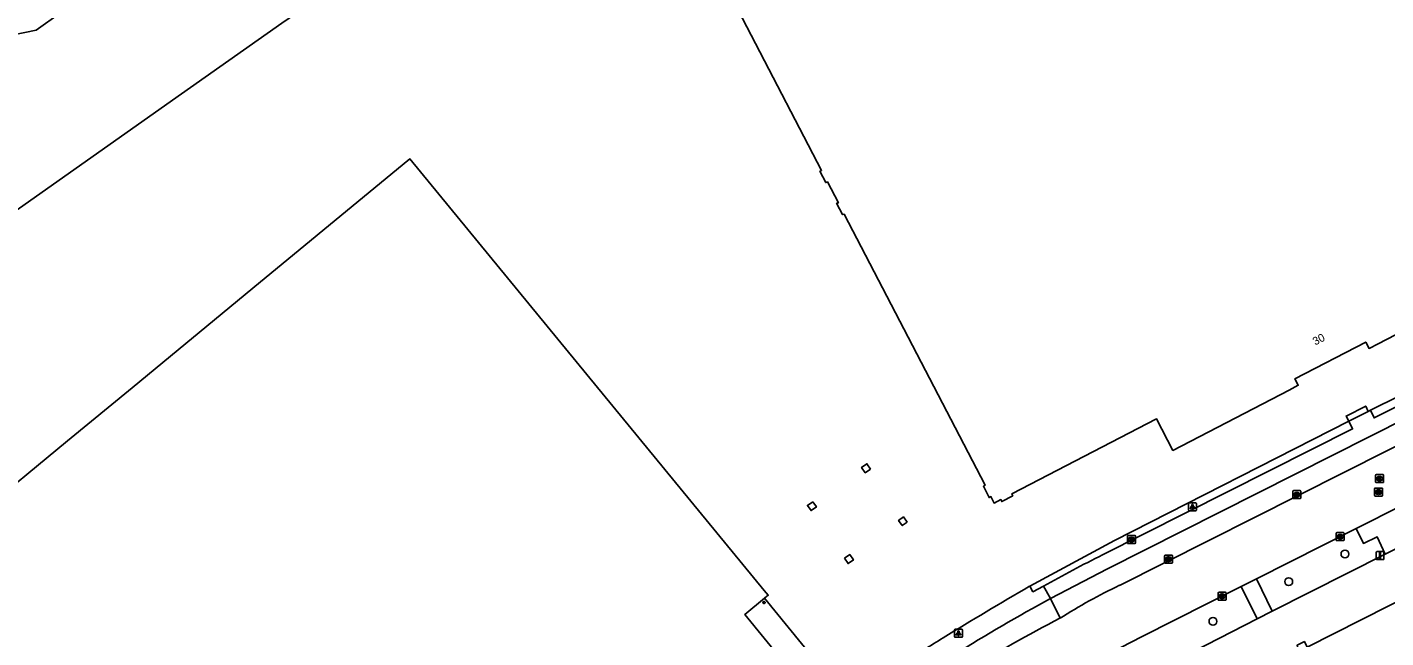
# Model space of a CAD drawing. Extents: x 156651 to 158072, y 387631 to 388990.
# Drawn here: x 156930.1 to 157099.8, y 388262.4 to 388338.7 of the extents above; entities that cross this region are included whole.
import ezdxf

# ---------------------------------------------------------------- set-up
doc = ezdxf.new("R2010")
doc.units = 0
for name, color, linetype in [('IMGEO_Berm_groen', 7, 'Continuous'), ('IMGEO_Boom', 7, 'Continuous'), ('IMGEO_Brandkraan', 7, 'Continuous'), ('IMGEO_Groenvoorziening', 7, 'Continuous'), ('IMGEO_Hek', 7, 'Continuous'), ('IMGEO_Hoogspanningsmast', 7, 'Continuous'), ('IMGEO_Kolk', 7, 'Continuous'), ('IMGEO_Lichtpunt', 7, 'Continuous'), ('IMGEO_Muur', 7, 'Continuous'), ('IMGEO_Pand', 7, 'Continuous'), ('IMGEO_Pand_nummerreeks', 7, 'Continuous'), ('IMGEO_Pand_overbouw', 7, 'Continuous'), ('IMGEO_Rijbaan_lokaal_gesloten', 7, 'Continuous'), ('IMGEO_Rijbaan_lokaal_open', 7, 'Continuous'), ('IMGEO_Rioolput', 7, 'Continuous'), ('IMGEO_Verkeersbordpaal', 7, 'Continuous'), ('IMGEO_Voetpad_open', 7, 'Continuous')]:
    doc.layers.add(name, color=color, linetype=linetype)

msp = doc.modelspace()

# ---------------------------------------------------------------- linework, layer by layer
at = {"layer": 'IMGEO_Berm_groen'}
for points in [[(157085.63, 388265.74), (157099.73, 388272.88)], [(157064.77, 388255.04), (157083.75, 388264.78)]]:
    msp.add_lwpolyline(points, dxfattribs=at)
at = {"layer": 'IMGEO_Boom'}
for centre in [(157094.7, 388272.88), (157087.68, 388269.43), (157078.21, 388264.47)]:
    msp.add_circle(centre, 0.489, dxfattribs=at)
at = {"layer": 'IMGEO_Brandkraan'}
for p, q in [((157067.54, 388274.27), (157067.54, 388275.12)), ((157067.61, 388275.19), (157068.46, 388275.19)), ((157068.02, 388274.97), (157068.05, 388274.97)), ((157068.54, 388275.12), (157068.54, 388274.27)), ((157068.46, 388274.19), (157067.61, 388274.19)), ((157068.05, 388274.41), (157068.02, 388274.41))]:
    msp.add_line(p, q, dxfattribs=at)
for points in [[(157067.54, 388274.27), (157067.54, 388275.12)], [(157067.61, 388275.19), (157068.46, 388275.19)], [(157067.88, 388274.89), (157067.88, 388274.49), (157068.1, 388274.49)], [(157068.12, 388274.89), (157067.88, 388274.89)], [(157068.06, 388274.81), (157068.01, 388274.81), (157068.01, 388274.73)], [(157068.01, 388274.73), (157068.06, 388274.73)], [(157068.07, 388274.66), (157068.01, 388274.66), (157068.01, 388274.58)], [(157068.01, 388274.58), (157068.07, 388274.58)], [(157068.54, 388275.12), (157068.54, 388274.27)], [(157068.46, 388274.19), (157067.61, 388274.19)]]:
    msp.add_lwpolyline(points, dxfattribs=at)
for centre, radius, start, end in [((157067.61, 388275.12), 0.0765, 91.552, 178.448), ((157067.61, 388275.12), 0.0765, 91.552, 178.448), ((157068.06, 388274.77), 0.0379, 267.8285, 90.9355), ((157068.07, 388274.62), 0.0404, 269.8759, 90.5077), ((157068.12, 388274.75), 0.145, 59.4692, 91.5367), ((157068.14, 388274.79), 0.0922, 285.5137, 58.1501), ((157068.15, 388274.6), 0.105, 301.3115, 78.989), ((157068.46, 388275.12), 0.0765, 1.552, 88.448), ((157068.46, 388275.12), 0.0765, 1.552, 88.448), ((157067.61, 388274.27), 0.0765, 181.552, 268.448), ((157067.61, 388274.27), 0.0765, 181.552, 268.448), ((157068.1, 388274.74), 0.251, 268.6676, 293.5347), ((157068.46, 388274.27), 0.0765, 271.552, 358.448), ((157068.46, 388274.27), 0.0765, 271.552, 358.448)]:
    msp.add_arc(centre, radius, start, end, dxfattribs=at)
for centre, major_axis, ratio, start_param, end_param in [((157068.02, 388274.69), (-0.387, 0.002), 0.722429, 4.712389, 7.853982), ((157068.05, 388274.69), (-0.39, 0.002), 0.717154, 1.570796, 4.712389)]:
    msp.add_ellipse(centre, major_axis=major_axis, ratio=ratio, start_param=start_param, end_param=end_param, dxfattribs=at)
at = {"layer": 'IMGEO_Groenvoorziening'}
for points in [[(156865.15, 388270.87), (156882.49, 388283.2), (156947.52, 388329.05), (156961.89, 388339.16), (156969.37, 388344.28), (156978.86, 388351.25), (156984.42, 388354.41), (157034.33, 388380.44), (157049.06, 388388.29), (157064.03, 388395.89), (157078.36, 388403.52), (157095.1, 388412.16), (157109.23, 388419.11), (157109.33, 388419.03), (157109.47, 388419.11), (157130.07, 388429.76), (157152.82, 388441.83)], [(156937.31, 388342.69), (156931.22, 388338.28), (156926.76, 388337.4)], [(157097.88, 388290.83), (157119.29, 388301.44)], [(157055.32, 388268.86), (157065.93, 388274.59), (157095.17, 388289.46)]]:
    msp.add_lwpolyline(points, dxfattribs=at)
at = {"layer": 'IMGEO_Hek'}
for points in [[(157121.59, 388302.59), (157119.29, 388301.44), (157097.88, 388290.83)], [(157097.61, 388290.7), (157095.17, 388289.46)], [(157097.88, 388290.83), (157097.61, 388290.7)], [(157095.17, 388289.46), (157065.93, 388274.59), (157055.32, 388268.86)]]:
    msp.add_lwpolyline(points, dxfattribs=at)
at = {"layer": 'IMGEO_Hoogspanningsmast'}
for points in [[(157035.45, 388283.49), (157034.99, 388284.15), (157034.33, 388283.69), (157034.79, 388283.03), (157035.45, 388283.49)], [(157028.22, 388279.41), (157027.56, 388278.95), (157028.02, 388278.3), (157028.68, 388278.76), (157028.22, 388279.41)], [(157040.02, 388276.85), (157039.56, 388277.51), (157038.95, 388277.08), (157039.41, 388276.43), (157040.02, 388276.85)], [(157032.18, 388272.35), (157032.64, 388271.69), (157033.3, 388272.15), (157032.84, 388272.81), (157032.18, 388272.35)]]:
    msp.add_lwpolyline(points, dxfattribs=at)
at = {"layer": 'IMGEO_Kolk'}
for p, q in [((157088.19, 388279.87), (157088.19, 388280.72)), ((157088.26, 388280.8), (157089.12, 388280.8)), ((157089.12, 388279.8), (157088.26, 388279.8)), ((157088.68, 388280.58), (157088.7, 388280.58)), ((157088.7, 388280.02), (157088.68, 388280.02)), ((157089.19, 388280.72), (157089.19, 388279.87)), ((157093.6, 388274.62), (157093.6, 388275.48)), ((157093.68, 388275.55), (157094.53, 388275.55)), ((157094.53, 388274.55), (157093.68, 388274.55)), ((157094.09, 388275.33), (157094.12, 388275.33)), ((157094.11, 388274.77), (157094.09, 388274.77)), ((157094.61, 388275.48), (157094.61, 388274.62)), ((157072.18, 388271.81), (157072.18, 388272.67)), ((157072.25, 388272.74), (157073.1, 388272.74)), ((157073.1, 388271.74), (157072.25, 388271.74)), ((157072.66, 388272.52), (157072.69, 388272.52)), ((157072.69, 388271.96), (157072.66, 388271.96)), ((157073.18, 388272.67), (157073.18, 388271.81)), ((157078.85, 388267.18), (157078.85, 388268.04)), ((157078.93, 388268.11), (157079.78, 388268.11)), ((157079.34, 388267.89), (157079.37, 388267.89)), ((157079.85, 388268.04), (157079.85, 388267.18)), ((157079.78, 388267.11), (157078.93, 388267.11)), ((157079.36, 388267.33), (157079.34, 388267.33))]:
    msp.add_line(p, q, dxfattribs=at)
for points in [[(157088.19, 388279.87), (157088.19, 388280.72)], [(157088.26, 388280.8), (157089.12, 388280.8)], [(157089.12, 388279.8), (157088.26, 388279.8)], [(157088.51, 388280.5), (157088.63, 388280.5), (157088.63, 388280.35), (157088.76, 388280.5), (157088.93, 388280.5), (157088.78, 388280.35), (157088.93, 388280.1), (157088.78, 388280.1), (157088.7, 388280.26), (157088.63, 388280.19), (157088.63, 388280.1), (157088.51, 388280.1), (157088.51, 388280.5)], [(157089.19, 388280.72), (157089.19, 388279.87)], [(157093.6, 388274.62), (157093.6, 388275.48)], [(157093.68, 388275.55), (157094.53, 388275.55)], [(157094.53, 388274.55), (157093.68, 388274.55)], [(157093.92, 388275.25), (157094.05, 388275.25), (157094.05, 388275.1), (157094.18, 388275.25), (157094.34, 388275.25), (157094.2, 388275.1), (157094.35, 388274.85), (157094.2, 388274.85), (157094.11, 388275.01), (157094.05, 388274.95), (157094.05, 388274.85), (157093.92, 388274.85), (157093.92, 388275.25)], [(157094.61, 388275.48), (157094.61, 388274.62)], [(157072.18, 388271.81), (157072.18, 388272.67)], [(157072.25, 388272.74), (157073.1, 388272.74)], [(157073.1, 388271.74), (157072.25, 388271.74)], [(157072.5, 388272.44), (157072.62, 388272.44), (157072.62, 388272.29), (157072.75, 388272.44), (157072.91, 388272.44), (157072.77, 388272.29), (157072.92, 388272.04), (157072.77, 388272.04), (157072.68, 388272.2), (157072.62, 388272.14), (157072.62, 388272.04), (157072.5, 388272.04), (157072.5, 388272.44)], [(157073.18, 388272.67), (157073.18, 388271.81)], [(157078.85, 388267.18), (157078.85, 388268.04)], [(157078.93, 388268.11), (157079.78, 388268.11)], [(157079.17, 388267.81), (157079.3, 388267.81), (157079.3, 388267.66), (157079.43, 388267.81), (157079.59, 388267.81), (157079.45, 388267.66), (157079.6, 388267.41), (157079.45, 388267.41), (157079.36, 388267.57), (157079.3, 388267.51), (157079.3, 388267.41), (157079.17, 388267.41), (157079.17, 388267.81)], [(157079.85, 388268.04), (157079.85, 388267.18)], [(157079.78, 388267.11), (157078.93, 388267.11)]]:
    msp.add_lwpolyline(points, dxfattribs=at)
for centre, start, end in [((157088.27, 388280.72), 91.552, 178.448), ((157088.27, 388280.72), 91.552, 178.448), ((157088.27, 388279.87), 181.552, 268.448), ((157088.27, 388279.87), 181.552, 268.448), ((157089.11, 388280.72), 1.552, 88.448), ((157089.11, 388280.72), 1.552, 88.448), ((157089.11, 388279.87), 271.552, 358.448), ((157089.11, 388279.87), 271.552, 358.448), ((157093.68, 388275.47), 91.552, 178.448), ((157093.68, 388275.47), 91.552, 178.448), ((157093.68, 388274.63), 181.552, 268.448), ((157093.68, 388274.63), 181.552, 268.448), ((157094.53, 388275.47), 1.552, 88.448), ((157094.53, 388275.47), 1.552, 88.448), ((157094.53, 388274.63), 271.552, 358.448), ((157094.53, 388274.63), 271.552, 358.448), ((157072.25, 388272.66), 91.552, 178.448), ((157072.25, 388272.66), 91.552, 178.448), ((157072.25, 388271.82), 181.552, 268.448), ((157072.25, 388271.82), 181.552, 268.448), ((157073.1, 388272.66), 1.552, 88.448), ((157073.1, 388272.66), 1.552, 88.448), ((157073.1, 388271.82), 271.552, 358.448), ((157073.1, 388271.82), 271.552, 358.448), ((157078.93, 388268.03), 91.552, 178.448), ((157078.93, 388268.03), 91.552, 178.448), ((157079.78, 388268.03), 1.552, 88.448), ((157079.78, 388268.03), 1.552, 88.448), ((157078.93, 388267.18), 181.552, 268.448), ((157078.93, 388267.18), 181.552, 268.448), ((157079.78, 388267.18), 271.552, 358.448), ((157079.78, 388267.18), 271.552, 358.448)]:
    msp.add_arc(centre, 0.0765, start, end, dxfattribs=at)
for centre, major_axis, ratio, start_param, end_param in [((157088.68, 388280.3), (-0.387, 0.002), 0.722429, 4.712389, 7.853982), ((157088.7, 388280.3), (-0.39, 0.002), 0.717154, 1.570796, 4.712389), ((157094.09, 388275.05), (-0.387, 0.002), 0.722429, 4.712389, 7.853982), ((157094.12, 388275.05), (-0.39, 0.002), 0.717154, 1.570796, 4.712389), ((157072.66, 388272.24), (-0.387, 0.002), 0.722429, 4.712389, 7.853982), ((157072.69, 388272.24), (-0.39, 0.002), 0.717154, 1.570796, 4.712389), ((157079.34, 388267.61), (-0.387, 0.002), 0.722429, 4.712389, 7.853982), ((157079.36, 388267.61), (-0.39, 0.002), 0.717154, 1.570796, 4.712389)]:
    msp.add_ellipse(centre, major_axis=major_axis, ratio=ratio, start_param=start_param, end_param=end_param, dxfattribs=at)
at = {"layer": 'IMGEO_Lichtpunt'}
for p, q in [((157075.16, 388279.17), (157075.16, 388278.37)), ((157075.16, 388279.17), (157075.16, 388278.37)), ((157076.07, 388279.27), (157075.26, 388279.27)), ((157076.07, 388279.27), (157075.26, 388279.27)), ((157075.26, 388278.27), (157076.07, 388278.27)), ((157075.26, 388278.27), (157076.07, 388278.27)), ((157076.16, 388278.37), (157076.16, 388279.17)), ((157076.16, 388278.37), (157076.16, 388279.17)), ((157045.93, 388263.39), (157045.93, 388262.58)), ((157045.93, 388263.39), (157045.93, 388262.58)), ((157046.83, 388263.48), (157046.02, 388263.48)), ((157046.83, 388263.48), (157046.02, 388263.48)), ((157046.92, 388262.58), (157046.92, 388263.39)), ((157046.92, 388262.58), (157046.92, 388263.39)), ((157046.02, 388262.49), (157046.83, 388262.49)), ((157046.02, 388262.49), (157046.83, 388262.49))]:
    msp.add_line(p, q, dxfattribs=at)
for points in [[(157075.54, 388278.84), (157075.58, 388278.81), (157075.39, 388278.55), (157075.35, 388278.57), (157075.54, 388278.84)], [(157075.64, 388278.79), (157075.69, 388278.79), (157075.69, 388278.47), (157075.64, 388278.47), (157075.64, 388278.79)], [(157075.75, 388278.81), (157075.79, 388278.84), (157075.98, 388278.57), (157075.94, 388278.55), (157075.75, 388278.81)], [(157046.3, 388263.05), (157046.34, 388263.03), (157046.15, 388262.76), (157046.11, 388262.79), (157046.3, 388263.05)], [(157046.4, 388263.01), (157046.45, 388263.01), (157046.45, 388262.68), (157046.4, 388262.68), (157046.4, 388263.01)], [(157046.51, 388263.03), (157046.55, 388263.05), (157046.74, 388262.79), (157046.7, 388262.76), (157046.51, 388263.03)]]:
    msp.add_lwpolyline(points, dxfattribs=at)
for centre in [(157075.66, 388278.97), (157046.43, 388263.19)]:
    msp.add_circle(centre, 0.0994, dxfattribs=at)
for centre, start, end in [((157075.26, 388279.17), 90, 180), ((157075.26, 388279.17), 90, 180), ((157075.26, 388278.37), 180, 270), ((157075.26, 388278.37), 180, 270), ((157076.07, 388279.17), 0, 90), ((157076.07, 388279.17), 0, 90), ((157076.07, 388278.37), 270, 0), ((157076.07, 388278.37), 270, 360), ((157046.02, 388263.39), 90, 180), ((157046.02, 388263.39), 90, 180), ((157046.83, 388263.39), 0, 90), ((157046.83, 388263.39), 0, 90), ((157046.02, 388262.58), 180, 270), ((157046.02, 388262.58), 180, 270), ((157046.83, 388262.58), 270, 0), ((157046.83, 388262.58), 270, 360)]:
    msp.add_arc(centre, 0.0946, start, end, dxfattribs=at)
at = {"layer": 'IMGEO_Muur'}
msp.add_lwpolyline([(157109.47, 388419.11), (157109.33, 388419.03), (157109.23, 388419.11), (157095.1, 388412.16), (157078.36, 388403.52), (157064.03, 388395.89), (157049.06, 388388.29), (157034.33, 388380.44), (156984.42, 388354.41), (156978.86, 388351.25), (156969.37, 388344.28), (156961.89, 388339.16), (156947.52, 388329.05), (156882.49, 388283.2), (156865.15, 388270.87)], dxfattribs=at)
at = {"layer": 'IMGEO_Pand'}
for points in [[(157113.39, 388306.68), (157098.86, 388299.14), (157097.71, 388298.55), (157097.3, 388299.35), (157088.46, 388294.76), (157088.87, 388293.95), (157087.72, 388293.36), (157073.21, 388285.81), (157071.15, 388289.77), (157053.09, 388280.39), (157053.2, 388280.16), (157051.83, 388279.44), (157051.72, 388279.67), (157050.88, 388279.24), (157050.47, 388280.06), (157050.25, 388279.93), (157049.54, 388281.34), (157049.76, 388281.46), (157032.13, 388315.33), (157031.92, 388315.27), (157031.2, 388316.68), (157031.42, 388316.73), (157030.06, 388319.36), (157029.84, 388319.27), (157029.12, 388320.68), (157029.32, 388320.78), (157011.76, 388354.6)], [(156923.71, 388277.62), (156935.12, 388287.02), (156943.19, 388293.65), (156958.27, 388306.07), (156966.34, 388312.7), (156977.91, 388322.23), (157000, 388295.32)], [(157000, 388295.32), (157019.48, 388271.59), (157022.17, 388268.32), (157022.66, 388267.73), (157022.24, 388267.39), (157022.18, 388267.35), (157019.73, 388265.32), (157024.95, 388258.96), (157014.09, 388250), (157000, 388238.39), (156988.35, 388228.79), (156985.96, 388226.83), (156985.58, 388226.5)], [(157113.32, 388264.95), (157106.8, 388261.68), (157103.55, 388268.11), (157089.99, 388261.26), (157089.63, 388261.95), (157088.74, 388261.5), (157088.9, 388260.7), (157085.93, 388259.25), (157085.37, 388259.79), (157084.48, 388259.33), (157084.8, 388258.65), (157072.86, 388252.59), (157074.17, 388250), (157076.09, 388246.18), (157074.56, 388245.32), (157077.42, 388241.22), (157095.54, 388215.31), (157134.3, 388234.97)]]:
    msp.add_lwpolyline(points, dxfattribs=at)
for radius, start, end in [(0.136, 22.0452, 321.223), (0.139, 321.9005, 21.3678)]:
    msp.add_arc((157022.14, 388266.83), radius, start, end, dxfattribs=at)
at = {"layer": 'IMGEO_Pand_overbouw'}
msp.add_lwpolyline([(157022.18, 388267.35), (157019.73, 388265.32), (157024.95, 388258.96), (157014.09, 388250), (157000, 388238.39), (156988.35, 388228.79), (156989.02, 388227.99), (157028.11, 388260.12)], close=True, dxfattribs=at)
at = {"layer": 'IMGEO_Rijbaan_lokaal_gesloten'}
for points in [[(157122.4, 388297.11), (157066.55, 388268.97)], [(157096.1, 388276.06), (157113.04, 388284.61)], [(157083.65, 388269.77), (157096.1, 388276.06)], [(157081.72, 388268.81), (157083.65, 388269.77)], [(157064.31, 388259.96), (157069.27, 388262.52), (157081.72, 388268.81)]]:
    msp.add_lwpolyline(points, dxfattribs=at)
for centre, radius, start, end in [((157097.38, 388204.46), 71.5, 115.5417, 122.3581), ((157141.88, 388104.8), 180.2, 117.345, 121.6203)]:
    msp.add_arc(centre, radius, start, end, dxfattribs=at)
at = {"layer": 'IMGEO_Rijbaan_lokaal_open'}
for points in [[(157099.73, 388272.88), (157113.57, 388279.87)], [(157099.73, 388272.88), (157098.71, 388275.04), (157097, 388274.2), (157096.1, 388276.06)]]:
    msp.add_lwpolyline(points, dxfattribs=at)
at = {"layer": 'IMGEO_Rioolput'}
for p, q in [((157098.53, 388281.87), (157098.53, 388282.73)), ((157098.6, 388282.8), (157099.46, 388282.8)), ((157099.46, 388281.8), (157098.6, 388281.8)), ((157099.04, 388282.02), (157099.01, 388282.02)), ((157099.02, 388282.58), (157099.04, 388282.58)), ((157099.53, 388282.73), (157099.53, 388281.87)), ((157098.39, 388280.19), (157098.39, 388281.04)), ((157098.47, 388281.11), (157099.32, 388281.11)), ((157099.32, 388280.11), (157098.47, 388280.11)), ((157098.88, 388280.89), (157098.91, 388280.89)), ((157098.9, 388280.33), (157098.88, 388280.33)), ((157099.4, 388281.04), (157099.4, 388280.19))]:
    msp.add_line(p, q, dxfattribs=at)
for points in [[(157098.53, 388281.87), (157098.53, 388282.73)], [(157098.6, 388282.8), (157099.46, 388282.8)], [(157099.46, 388281.8), (157098.6, 388281.8)], [(157099.12, 388282.5), (157098.86, 388282.5), (157098.86, 388282.1)], [(157098.86, 388282.1), (157098.99, 388282.1), (157098.99, 388282.26), (157099, 388282.26)], [(157099.04, 388282.42), (157098.99, 388282.42), (157098.99, 388282.34)], [(157098.99, 388282.34), (157099.04, 388282.34)], [(157099.05, 388282.23), (157099.12, 388282.1), (157099.26, 388282.1), (157099.19, 388282.23)], [(157099.53, 388282.73), (157099.53, 388281.87)], [(157098.39, 388280.19), (157098.39, 388281.04)], [(157098.47, 388281.11), (157099.32, 388281.11)], [(157099.32, 388280.11), (157098.47, 388280.11)], [(157098.98, 388280.81), (157098.73, 388280.81), (157098.73, 388280.41)], [(157098.73, 388280.41), (157098.86, 388280.41), (157098.86, 388280.58), (157098.87, 388280.58)], [(157098.91, 388280.73), (157098.86, 388280.73), (157098.86, 388280.65)], [(157098.86, 388280.65), (157098.91, 388280.65)], [(157098.91, 388280.55), (157098.98, 388280.41), (157099.12, 388280.41), (157099.06, 388280.54)], [(157099.4, 388281.04), (157099.4, 388280.19)]]:
    msp.add_lwpolyline(points, dxfattribs=at)
for centre, radius, start, end in [((157098.6, 388282.72), 0.0765, 91.552, 178.448), ((157098.6, 388282.72), 0.0765, 91.552, 178.448), ((157098.6, 388281.87), 0.0765, 181.552, 268.448), ((157098.6, 388281.87), 0.0765, 181.552, 268.448), ((157099, 388282.21), 0.0533, 26.0293, 88.6989), ((157099.05, 388282.32), 0.0964, 77.0061, 93.1865), ((157099.03, 388282.53), 0.19, 274.7715, 282.9687), ((157099.06, 388282.38), 0.0378, 276.6634, 79.6772), ((157099.12, 388282.39), 0.109, 350.3612, 89.416), ((157099.11, 388282.39), 0.112, 277.5842, 350.9817), ((157099.1, 388282.17), 0.108, 29.5134, 73.7905), ((157099.45, 388282.72), 0.0765, 1.552, 88.448), ((157099.45, 388282.72), 0.0765, 1.552, 88.448), ((157099.45, 388281.87), 0.0765, 271.552, 358.448), ((157099.45, 388281.87), 0.0765, 271.552, 358.448), ((157098.47, 388281.04), 0.0765, 91.552, 178.448), ((157098.47, 388281.04), 0.0765, 91.552, 178.448), ((157098.47, 388280.19), 0.0765, 181.552, 268.448), ((157098.47, 388280.19), 0.0765, 181.552, 268.448), ((157098.86, 388280.52), 0.0533, 26.0293, 88.6989), ((157098.91, 388280.64), 0.0964, 77.0061, 93.1865), ((157098.89, 388280.84), 0.19, 274.7715, 282.9687), ((157098.93, 388280.69), 0.0378, 276.6634, 79.6772), ((157098.98, 388280.7), 0.109, 350.3612, 89.416), ((157098.98, 388280.7), 0.112, 277.5842, 350.9817), ((157098.96, 388280.49), 0.108, 29.5134, 73.7905), ((157099.32, 388281.04), 0.0765, 1.552, 88.448), ((157099.32, 388281.04), 0.0765, 1.552, 88.448), ((157099.32, 388280.19), 0.0765, 271.552, 358.448), ((157099.32, 388280.19), 0.0765, 271.552, 358.448)]:
    msp.add_arc(centre, radius, start, end, dxfattribs=at)
for centre, major_axis, ratio, start_param, end_param in [((157099.01, 388282.3), (-0.387, 0.002), 0.722429, 4.712389, 7.853982), ((157099.04, 388282.3), (-0.39, 0.002), 0.717154, 1.570796, 4.712389), ((157098.88, 388280.61), (-0.387, 0.002), 0.722429, 4.712389, 7.853982), ((157098.91, 388280.61), (-0.39, 0.002), 0.717154, 1.570796, 4.712389)]:
    msp.add_ellipse(centre, major_axis=major_axis, ratio=ratio, start_param=start_param, end_param=end_param, dxfattribs=at)
at = {"layer": 'IMGEO_Verkeersbordpaal'}
for p, q in [((157098.6, 388272.28), (157098.6, 388273.08)), ((157098.6, 388273.08), (157098.6, 388272.28)), ((157098.7, 388273.18), (157099.48, 388273.18)), ((157099.48, 388273.18), (157098.7, 388273.18)), ((157099.58, 388273.08), (157099.58, 388272.28)), ((157099.58, 388272.28), (157099.58, 388273.08)), ((157099.48, 388272.18), (157098.7, 388272.18)), ((157098.7, 388272.18), (157099.48, 388272.18))]:
    msp.add_line(p, q, dxfattribs=at)
msp.add_lwpolyline([(157099.01, 388273.06), (157099.16, 388273.06), (157099.16, 388272.31), (157099.01, 388272.31), (157099.01, 388273.06)], dxfattribs=at)
for centre, start, end in [((157098.7, 388273.08), 90, 180), ((157098.7, 388273.08), 90, 180), ((157099.48, 388273.08), 0, 90), ((157099.48, 388273.08), 360, 90), ((157098.7, 388272.28), 180, 270), ((157098.7, 388272.28), 180, 270), ((157099.48, 388272.28), 270, 0), ((157099.48, 388272.28), 270, 0)]:
    msp.add_arc(centre, 0.1, start, end, dxfattribs=at)
at = {"layer": 'IMGEO_Voetpad_open'}
for points in [[(157097.88, 388290.83), (157098.35, 388289.88), (157119.69, 388300.64)], [(157121.25, 388299.39), (157065.04, 388271.04), (157057.93, 388267.33)], [(157095.17, 388289.46), (157094.85, 388290.1), (157097.3, 388291.36), (157097.61, 388290.7)], [(157095.17, 388289.46), (157097.61, 388290.7)], [(157097.61, 388290.7), (157097.88, 388290.83)], [(157064.43, 388272.77), (157095.65, 388288.5), (157095.17, 388289.46)], [(157083.65, 388269.77), (157085.63, 388265.74)], [(157055.32, 388268.86), (157055.73, 388268.16), (157057.05, 388268.87)], [(157057.93, 388267.33), (157057.05, 388268.87)], [(157083.75, 388264.78), (157081.72, 388268.81)], [(157059.11, 388264.86), (157057.93, 388267.33)], [(157083.75, 388264.78), (157085.63, 388265.74)]]:
    msp.add_lwpolyline(points, dxfattribs=at)
for centre, radius, start, end in [((157135.02, 388130.28), 159.02, 116.3532, 119.3615), ((157270.31, 387895.44), 430.88, 119.9317, 121.6055), ((157156.95, 388083.84), 208.49, 118.3531, 122.1663), ((157267.85, 387899.33), 426.28, 121.5972, 122.3312)]:
    msp.add_arc(centre, radius, start, end, dxfattribs=at)

# ---------------------------------------------------------------- texts
at = {"layer": 'IMGEO_Pand_nummerreeks'}
msp.add_text('30', height=1, rotation=27.4558, dxfattribs=at).set_placement((157090.99, 388298.91))

doc.saveas('drawing.dxf')
